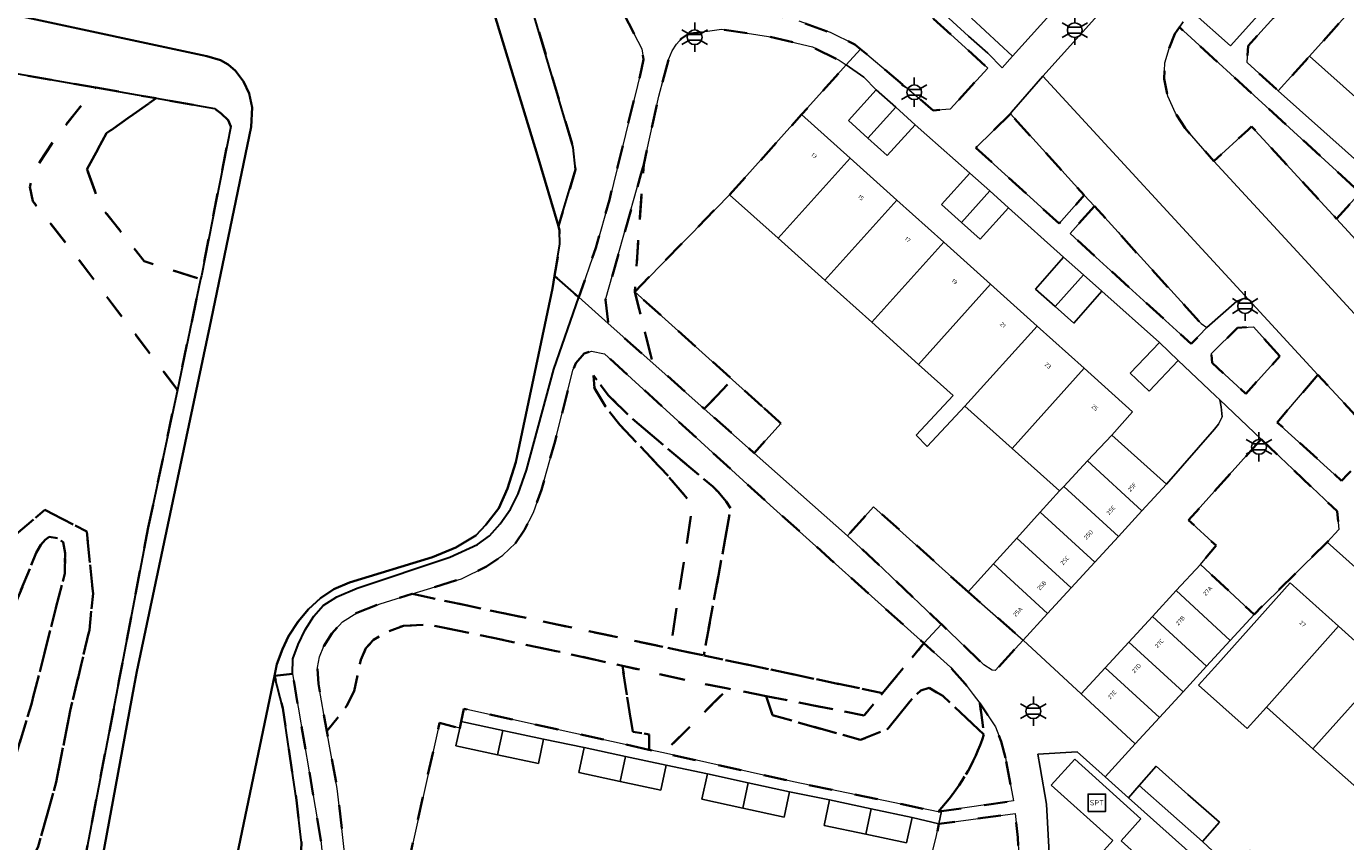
# Model space of a CAD drawing. Extents: x 105780 to 185197, y 477999 to 525027.
# Tile 145 of 562: x 106702 to 106815, y 479524 to 479594. Entities that reach past the tile are written whole.
import ezdxf
from ezdxf.enums import TextEntityAlignment as Align

# ---------------------------------------------------------------- set-up
doc = ezdxf.new("R2010")
doc.units = 0
doc.linetypes.add('XX-HIDDEN', pattern=[4, 2, -2])
for name, color, linetype, lineweight in [('B-GV-GR-MATERIAALGRENS-G', 252, 'XX-HIDDEN', 35), ('B-RO-IE-MEUBILAIR_WEGMEUBILAIR-S', 252, 'Continuous', 25), ('B-WE-GW-WATERGANG_SLOOT_INSTEEK-G', 252, 'Continuous', 30), ('B-XX-KG-KADASTRAAL_BEBOUWING-G', 252, 'Continuous', 20), ('B1-WE-OG-BEBOUWING-T18', 7, 'Continuous', 18), ('B1-WE-OG-TERREIN_ERF-GV', 252, 'Continuous', 18), ('B1-WE-VH-VERHARDING_ASFALT-GV', 252, 'Continuous', 18), ('B1-WE-VH-VERHARDING_BETONSTRAATSTEEN-GV', 252, 'Continuous', 18), ('B1-WE-VH-VERHARDING_TEGEL-GV', 252, 'Continuous', 18)]:
    doc.layers.add(name, color=color, linetype=linetype, lineweight=lineweight)
doc.styles.add('NLCS-ISO', font='NLCS-ISO.ttf')
doc.styles.add('NLCS-ISO-M200-T18', font='NLCS-ISO.ttf', dxfattribs={"height": 0.36})

# ---------------------------------------------------------------- blocks, each defined once
blk = doc.blocks.new('B-SIE-WEG_LICHTMAST-SO')
at = {"ltscale": 0.1}
for p, q in [((0, 1.27), (0, 2.53)), ((-1.1, 0.63), (-2.19, 1.27)), ((1.1, 0.63), (2.19, 1.27)), ((-1.1, -0.63), (-2.19, -1.27)), ((0, -1.27), (0, -2.53)), ((1.1, -0.63), (2.19, -1.27))]:
    blk.add_line(p, q, dxfattribs=at)
at = {"flags": 128}
for points in [[(-1.16, 0.5), (1.16, 0.5)], [(-1.16, -0.5), (1.16, -0.5)]]:
    blk.add_lwpolyline(points, dxfattribs=at)
at = {"ltscale": 0.1}
blk.add_circle((0, 0), 1.27, dxfattribs=at)
at = {"style": 'NLCS-ISO'}
blk.add_attdef('TYPE', text='', height=1.8, dxfattribs=at).set_placement((0, 2.53), align=Align.BOTTOM_CENTER)
blk = doc.blocks.new('SIE-WEG_SPEELTOESTEL-SO')
at = {"flags": 128}
blk.add_lwpolyline([(-0.75, -0.75), (0.75, -0.75), (0.75, 0.75), (-0.75, 0.75)], close=True, dxfattribs=at)
at = {"style": 'NLCS-ISO'}
blk.add_text('SPT', height=0.45, dxfattribs=at).set_placement((0, 0), align=Align.MIDDLE_CENTER)

msp = doc.modelspace()

# ---------------------------------------------------------------- linework, layer by layer
at = {"layer": 'B-GV-GR-MATERIAALGRENS-G', "flags": 128}
for points in [[(106789.334, 479635.78), (106788.717, 479634.565), (106786.455, 479631.776), (106785.034, 479630.366), (106783.573, 479629.227), (106781.377, 479627.912), (106779.459, 479627.103), (106777.438, 479626.564), (106775.504, 479626.231), (106773.252, 479625.95), (106770.855, 479626.148), (106768.597, 479626.636), (106766.155, 479627.545), (106765.438, 479627.99), (106762.624, 479624.178), (106761.015, 479625.366), (106759.54, 479623.37), (106762.13, 479613.27), (106759.75, 479609.76), (106758.46, 479607.54), (106754.22, 479598.38), (106755.16, 479597.28), (106756.08, 479596.73), (106757.44, 479596.12), (106758.83, 479595.73), (106760.23, 479595.57), (106762, 479595.53), (106765.76, 479595.05), (106768.21, 479594.43), (106770.9, 479593.45), (106773.01, 479592.44), (106773.48, 479592.044), (106779.735, 479586.774), (106781.181, 479586.866), (106784.44, 479590.39), (106765.81, 479607.38), (106767.223, 479608.944), (106789.127, 479633.192), (106790.48, 479634.69)], [(106712.27, 479550.91), (106714.766, 479562.756), (106705.73, 479574.68), (106702.34, 479578.97), (106702.09, 479580.2), (106702.45, 479581.58), (106704.36, 479584.49), (106707.737, 479588.731), (106696.68, 479590.68), (106680.78, 479593.95), (106674.34, 479592.91), (106671.6, 479594.73), (106668.65, 479595.93), (106665.15, 479597.26), (106661.96, 479598.16), (106654.98, 479599.31), (106651.32, 479599.69), (106646.8, 479599.47), (106642.58, 479599.19), (106635.9, 479599.92), (106633.63, 479600.06), (106617.92, 479604.16), (106616.35, 479604.93), (106615.86, 479605.35), (106615.56, 479605.607), (106615.118, 479610.331), (106615.391, 479613.853), (106615.783, 479615.422), (106617.659, 479618.606), (106613.51, 479613.356), (106611.24, 479610.812), (106616.79, 479600.8), (106635.4, 479596.55), (106635.857, 479595.709), (106639.53, 479596.87), (106642.76, 479597.82), (106645.81, 479598.47), (106648.54, 479598.81), (106651.13, 479598.98), (106653.71, 479598.79), (106659.31, 479598.05), (106661.61, 479597.48), (106664.38, 479596.68), (106666.98, 479595.72), (106669.5, 479594.7), (106672.18, 479593.39), (106674.63, 479592.03), (106680.54, 479587.46), (106683.12, 479585.27), (106685.96, 479582.63), (106688.72, 479579.81), (106691.38, 479577), (106693.59, 479574.31), (106695.14, 479572.31), (106696.64, 479569.88), (106697.74, 479567.38), (106698.52, 479565.32), (106698.99, 479563.14), (106699.4, 479558.14), (106699.51, 479555.79), (106699.28, 479553.82), (106698.91, 479551.84), (106698.32, 479549.72), (106697.31, 479547.59), (106700.32, 479549.86), (106703.37, 479552.43), (106706.98, 479550.56), (106707.52, 479545.25), (106707.21, 479542.1), (106706.498, 479539.102), (106705.56, 479535.15), (106704.635, 479530.484), (106704.35, 479529.04), (106702.8, 479523.49), (106702.29, 479522.42), (106705.905, 479517.633), (106709.745, 479537.708)], [(106823.935, 479604.724), (106825.344, 479606.378), (106822.01, 479609.13), (106812.896, 479599.051), (106806.8, 479592.31), (106806.73, 479590.89), (106809.39, 479588.45), (106812.094, 479591.441), (106818.218, 479598.268), (106819.256, 479599.76)], [(106723.66, 479608.17), (106722.97, 479608.21), (106722.33, 479607.24), (106722.142, 479606.666), (106741.68, 479601.56), (106743.02, 479600.47), (106743.7, 479599.65), (106744.38, 479598.48), (106748.79, 479583.59), (106749, 479581.69), (106747.523, 479576.805), (106747.62, 479576.45), (106747.65, 479575.28), (106747.191, 479572.543), (106749.264, 479570.702), (106750.74, 479574.96), (106751.9, 479579.07), (106754.67, 479590.32), (106754.83, 479591.13), (106754.7, 479592.07), (106747.637, 479605.611), (106746.832, 479605.107), (106744.23, 479603.49), (106743.65, 479603.22)], [(106762.235, 479579.523), (106768.423, 479586.413), (106772.249, 479590.673), (106771.65, 479591.08), (106769.36, 479592.22), (106765.58, 479593.13), (106761.55, 479593.74), (106758.7, 479593.35), (106758.1, 479592.96), (106757.68, 479592.47), (106757.29, 479591.9), (106757, 479591.19), (106756.15, 479587.99), (106754.85, 479582.11), (106754.075, 479571.185)], [(106800.899, 479593.909), (106800.51, 479593.35), (106800.02, 479592.1), (106799.66, 479590.85), (106799.59, 479589.47), (106799.89, 479587.99), (106800.55, 479586.53), (106801.38, 479585.23), (106803.869, 479582.409), (106806.798, 479585.104), (106807.107, 479585.388), (106814.414, 479577.446), (106816.437, 479579.718)], [(106706.998, 479581.702), (106708.688, 479584.805), (106712.931, 479587.815), (106707.737, 479588.731), (106704.36, 479584.49), (106702.45, 479581.58), (106702.09, 479580.2), (106702.34, 479578.97), (106705.73, 479574.68), (106714.766, 479562.756), (106716.767, 479572.253), (106711.926, 479573.804), (106708.124, 479578.599)], [(106719.36, 479585.38), (106719.13, 479585.92), (106718.53, 479586.49), (106717.95, 479586.93), (106712.931, 479587.815), (106708.688, 479584.805), (106706.998, 479581.702), (106708.124, 479578.599), (106711.926, 479573.804), (106716.767, 479572.253), (106716.83, 479572.55)], [(106786.373, 479586.467), (106783.4, 479583.56), (106790.555, 479577.044), (106792.726, 479579.486)], [(106754.85, 479582.11), (106754.612, 479581.266), (106751.57, 479570.48), (106751.81, 479568.44), (106755.631, 479565.053), (106754.075, 479571.185)], [(106793.588, 479578.538), (106791.497, 479576.187), (106793.728, 479574.155), (106801.913, 479566.702), (106803.25, 479568.1), (106802.76, 479568.45), (106795.809, 479576.095), (106795.629, 479576.293)], [(106754.075, 479571.185), (106755.631, 479565.053), (106760.059, 479561.127), (106762.482, 479563.621)], [(106809.53, 479565.64), (106807.26, 479568.16), (106805.9, 479568.08), (106803.66, 479565.86), (106803.719, 479565.057), (106806.622, 479562.414)], [(106756.95, 479555.35), (106752.8, 479559.74), (106751.57, 479561.32), (106750.61, 479562.89), (106750.55, 479563.99), (106751.8, 479562.29), (106753.58, 479560.53), (106760.78, 479554.43), (106761.26, 479553.97), (106761.95, 479553.16), (106762.33, 479552.55), (106760.014, 479539.921), (106775.38, 479536.677), (106778.94, 479540.97), (106765.72, 479552.85), (106751.489, 479565.842), (106750.36, 479566.074), (106749.74, 479565.87), (106749.03, 479565.04), (106748.75, 479564.43), (106747.23, 479558.35), (106746.06, 479554.15), (106745.37, 479552.22), (106744.61, 479550.72), (106743.82, 479549.58), (106742.73, 479548.53), (106741.35, 479547.56), (106739.2, 479546.51), (106734.964, 479545.209), (106743.609, 479543.384), (106756.94, 479540.57), (106757.2, 479540.87), (106758.99, 479552.41), (106758.76, 479553.22)], [(106756.94, 479540.57), (106760.014, 479539.921), (106762.33, 479552.55), (106761.95, 479553.16), (106761.26, 479553.97), (106760.78, 479554.43), (106753.58, 479560.53), (106751.8, 479562.29), (106750.55, 479563.99), (106750.61, 479562.89), (106751.57, 479561.32), (106752.8, 479559.74), (106756.95, 479555.35), (106758.76, 479553.22), (106758.99, 479552.41), (106757.2, 479540.87)], [(106765.014, 479561.343), (106762.482, 479563.621), (106760.059, 479561.127), (106764.356, 479557.318), (106766.65, 479559.871), (106766.501, 479560.005)], [(106812.803, 479564.032), (106809.31, 479559.95), (106814.84, 479554.93), (106815.372, 479555.489), (106817.86, 479558.02), (106818.034, 479558.313), (106817.87, 479558.6)], [(106807.93, 479558.51), (106801.69, 479551.55), (106804.07, 479549.36), (106802.7, 479547.74), (106807.32, 479543.45), (106813.61, 479549.66), (106814.61, 479550.75), (106814.454, 479552.32)], [(106700.32, 479549.86), (106697.13, 479544.66), (106695.3, 479541.96), (106693.42, 479539.77), (106689.381, 479536.14), (106689.088, 479535.598), (106688.342, 479534.239), (106687.9, 479533.43), (106686.905, 479527.302), (106686.88, 479527.15), (106690.09, 479524.27), (106695.43, 479521.18), (106698.229, 479520.103), (106699.803, 479519.807), (106700.55, 479520.3), (106701.56, 479521.48), (106702.29, 479522.42), (106702.8, 479523.49), (106704.35, 479529.04), (106704.635, 479530.484), (106705.56, 479535.15), (106706.498, 479539.102), (106707.21, 479542.1), (106707.52, 479545.25), (106706.98, 479550.56), (106703.37, 479552.43)], [(106782.75, 479545.38), (106774.61, 479552.707), (106772.383, 479550.209), (106775.401, 479547.391), (106776.19, 479546.66), (106780.334, 479542.705), (106780.444, 479542.6), (106784.09, 479539.12), (106784.81, 479538.66), (106785.071, 479538.617), (106787.47, 479541.23)], [(106698.21, 479538.88), (106695.75, 479535.36), (106694.304, 479533.71), (106692.873, 479532.077), (106691.79, 479530.84), (106691.43, 479530.48), (106691.39, 479529.75), (106691.74, 479529.2), (106696.344, 479525.374), (106697.42, 479525.11), (106697.648, 479525.124), (106699.173, 479526.057), (106699.46, 479526.71), (106700.529, 479530.174), (106700.942, 479531.512), (106702.224, 479535.74), (106705.09, 479546.97), (106705.097, 479547.364), (106705.12, 479548.7), (106704.94, 479549.65), (106704.47, 479550), (106703.75, 479550.11), (106703.41, 479549.87), (106703.04, 479549.44), (106702.63, 479548.74), (106700.63, 479543.84)], [(106692.873, 479532.077), (106694.304, 479533.71), (106695.75, 479535.36), (106698.21, 479538.88), (106700.63, 479543.84), (106702.63, 479548.74), (106703.04, 479549.44), (106703.41, 479549.87), (106703.75, 479550.11), (106704.47, 479550), (106704.94, 479549.65), (106705.12, 479548.7), (106705.097, 479547.364), (106705.09, 479546.97), (106702.224, 479535.74), (106700.942, 479531.512), (106700.529, 479530.174), (106699.46, 479526.71), (106699.173, 479526.057), (106697.648, 479525.124), (106697.42, 479525.11), (106696.344, 479525.374), (106691.74, 479529.2), (106691.39, 479529.75), (106691.43, 479530.48), (106691.79, 479530.84)], [(106743.609, 479543.384), (106734.964, 479545.209), (106732.2, 479544.36), (106730.2, 479543.58), (106728.96, 479542.81), (106728.04, 479541.8), (106727.36, 479540.73), (106726.99, 479539.8), (106726.82, 479538.89), (106726.89, 479537.49), (106727.622, 479533.398), (106729.31, 479535.57), (106729.95, 479536.84), (106730.53, 479539.53), (106730.98, 479540.55), (106731.64, 479541.26), (106732.69, 479541.9), (106734.2, 479542.48), (106736.4, 479542.57), (106743.083, 479541.183), (106747.34, 479540.3), (106753.018, 479539.028), (106759.08, 479537.67), (106762.089, 479537.074), (106765.39, 479536.421), (106773.79, 479534.76), (106775.38, 479536.677), (106760.014, 479539.921), (106756.94, 479540.57)], [(106739.038, 479533.671), (106739.16, 479534.242), (106739.396, 479535.346), (106755.325, 479531.815), (106755.325, 479533.132), (106753.91, 479533.368), (106753.018, 479539.028), (106747.34, 479540.3), (106743.083, 479541.183), (106736.4, 479542.57), (106734.2, 479542.48), (106732.69, 479541.9), (106731.64, 479541.26), (106730.98, 479540.55), (106730.53, 479539.53), (106729.95, 479536.84), (106729.31, 479535.57), (106727.622, 479533.398), (106728.5, 479528.49), (106728.779, 479526.06), (106729.83, 479516.91), (106729.85, 479514.344), (106732.907, 479513.904), (106734.824, 479523.021), (106737.3, 479534.14)], [(106765.39, 479536.421), (106765.936, 479534.785), (106773.482, 479532.66), (106775.84, 479533.604), (106777.726, 479535.967), (106778.669, 479536.911), (106779.377, 479537.148), (106780.556, 479536.439), (106784.093, 479533.132), (106783.74, 479535.83), (106783.183, 479536.56), (106782.49, 479537.47), (106781.22, 479538.9), (106778.94, 479540.97), (106775.38, 479536.677), (106773.79, 479534.76)], [(106724.67, 479538.34), (106723.12, 479538.182), (106723.82, 479535.4), (106725, 479527.48), (106725.44, 479523.81), (106725.2, 479518.7), (106722.44, 479504.259), (106724.68, 479503.77), (106725.739, 479503.56), (106727.29, 479510.67), (106727.92, 479513.32), (106727.54, 479519.81), (106727.11, 479524.02)], [(106762.089, 479537.074), (106759.08, 479537.67), (106753.018, 479539.028), (106753.91, 479533.368), (106755.325, 479533.132), (106755.325, 479531.815), (106756.565, 479531.54)]]:
    msp.add_lwpolyline(points, close=True, dxfattribs=at)
for points in [[(106765.39, 479536.421), (106762.089, 479537.074), (106756.565, 479531.54), (106767.716, 479529.068), (106780.15, 479526.48)], [(106784.093, 479533.132), (106780.556, 479536.439), (106779.377, 479537.148), (106778.669, 479536.911), (106777.726, 479535.967), (106775.84, 479533.604), (106773.482, 479532.66), (106765.936, 479534.785), (106765.39, 479536.421)], [(106785.94, 479531.11), (106785.59, 479532.51), (106785.097, 479533.776), (106783.74, 479535.83), (106784.093, 479533.132)], [(106780.15, 479526.48), (106780.461, 479526.525), (106786.646, 479527.429), (106785.94, 479531.11)], [(106787.28, 479519.58), (106787, 479524.28), (106786.769, 479526.33), (106780.23, 479525.44), (106780.017, 479524.44), (106778.475, 479518.207)]]:
    msp.add_lwpolyline(points, dxfattribs=at)
for points in [[(106784.093, 479533.132, -0.1099377), (106780.15, 479526.48)], [(106780.15, 479526.48, 0.1099377), (106784.093, 479533.132)]]:
    msp.add_lwpolyline(points, format="xyb", dxfattribs=at)
at = {"layer": 'B-WE-GW-WATERGANG_SLOOT_INSTEEK-G', "flags": 128}
for points in [[(106722.142, 479606.666), (106721.5, 479602.731), (106738.09, 479599.17), (106739.13, 479598.71), (106740.15, 479598.02), (106740.98, 479597.22), (106741.72, 479596.04), (106745.72, 479582.9), (106747.523, 479576.805), (106749, 479581.69), (106748.79, 479583.59), (106744.38, 479598.48), (106743.7, 479599.65), (106743.02, 479600.47), (106741.68, 479601.56)], [(106749.264, 479570.702), (106747.191, 479572.543), (106747.01, 479571.46), (106743.85, 479556.52), (106743.15, 479554.28), (106742.39, 479552.57), (106741.29, 479551.15), (106740.43, 479550.24), (106738.7, 479549.21), (106736.69, 479548.38), (106729.56, 479546.19), (106728.23, 479545.63), (106727.06, 479544.85), (106726.05, 479543.91), (106725.14, 479542.83), (106724.31, 479541.58), (106723.8, 479540.45), (106723.33, 479539.16), (106723.12, 479538.182), (106724.67, 479538.34), (106724.7, 479539.64), (106725.15, 479540.87), (106725.75, 479542.11), (106726.51, 479543.29), (106727.29, 479544.21), (106728.47, 479544.96), (106730.22, 479545.71), (106738.2, 479548.38), (106740.57, 479549.45), (106741.6, 479550.19), (106742.5, 479551.23), (106743.4, 479552.5), (106744.07, 479553.81), (106744.79, 479555.85), (106747.12, 479564.52)], [(106725.44, 479523.81), (106725, 479527.48), (106723.82, 479535.4), (106723.12, 479538.182), (106719.48, 479520.73), (106716.239, 479505.607), (106716.8, 479505.49), (106717.022, 479505.442), (106722.44, 479504.259), (106725.2, 479518.7)]]:
    msp.add_lwpolyline(points, close=True, dxfattribs=at)
for points in [[(106707.121, 479516.023), (106711.018, 479537.161), (106711.27, 479538.53), (106717.67, 479568.76), (106721.1, 479585.37), (106721.2, 479587.01), (106720.93, 479588.21), (106720.45, 479589.26), (106719.75, 479590.18), (106719.13, 479590.72), (106718.48, 479591.08), (106717.3, 479591.43), (106652.47, 479605.34)], [(106652.47, 479605.34), (106717.3, 479591.43), (106718.48, 479591.08), (106719.13, 479590.72), (106719.75, 479590.18), (106720.45, 479589.26), (106720.93, 479588.21), (106721.2, 479587.01), (106721.1, 479585.37), (106717.67, 479568.76), (106711.27, 479538.53), (106711.018, 479537.161), (106707.121, 479516.023)], [(106719.48, 479520.73), (106723.12, 479538.182), (106723.33, 479539.16), (106723.8, 479540.45), (106724.31, 479541.58), (106725.14, 479542.83), (106726.05, 479543.91), (106727.06, 479544.85), (106728.23, 479545.63), (106729.56, 479546.19), (106736.69, 479548.38), (106738.7, 479549.21), (106740.43, 479550.24), (106741.29, 479551.15), (106742.39, 479552.57), (106743.15, 479554.28), (106743.85, 479556.52), (106747.01, 479571.46), (106747.191, 479572.543), (106747.65, 479575.28), (106747.62, 479576.45), (106747.523, 479576.805), (106745.72, 479582.9), (106741.72, 479596.04)], [(106696.68, 479590.68), (106707.737, 479588.731), (106712.931, 479587.815), (106717.95, 479586.93), (106718.53, 479586.49), (106719.13, 479585.92), (106719.36, 479585.38), (106716.83, 479572.55), (106716.767, 479572.253), (106714.766, 479562.756), (106712.27, 479550.91), (106709.745, 479537.708), (106705.905, 479517.633)]]:
    msp.add_lwpolyline(points, dxfattribs=at)
at = {"layer": 'B-XX-KG-KADASTRAAL_BEBOUWING-G', "flags": 128}
for points in [[(106822.405, 479594.513), (106818.218, 479598.268), (106812.094, 479591.441), (106816.281, 479587.686)], [(106776.517, 479587.036), (106774.846, 479588.549), (106772.447, 479585.9), (106774.129, 479584.377)], [(106778.179, 479585.531), (106776.517, 479587.036), (106774.129, 479584.377), (106775.781, 479582.881)], [(106772.593, 479582.667), (106768.423, 479586.413), (106762.235, 479579.523), (106766.405, 479575.778)], [(106776.615, 479579.055), (106772.593, 479582.667), (106766.405, 479575.778), (106770.427, 479572.166)], [(106784.592, 479579.846), (106782.885, 479581.378), (106780.459, 479578.674), (106782.165, 479577.144)], [(106780.637, 479575.443), (106776.615, 479579.055), (106770.427, 479572.166), (106774.449, 479568.554)], [(106786.21, 479578.395), (106784.592, 479579.846), (106782.165, 479577.144), (106783.785, 479575.691)], [(106784.659, 479571.831), (106780.637, 479575.443), (106774.449, 479568.554), (106778.471, 479564.942)], [(106792.664, 479572.622), (106790.943, 479574.145), (106788.516, 479571.402), (106790.207, 479569.906)], [(106794.244, 479571.225), (106792.664, 479572.622), (106790.207, 479569.906), (106791.817, 479568.482)], [(106788.68, 479568.219), (106784.659, 479571.831), (106778.471, 479564.942), (106781.465, 479562.253), (106778.26, 479558.86), (106779.23, 479557.89), (106782.467, 479561.353)], [(106792.702, 479564.607), (106788.68, 479568.219), (106782.467, 479561.353), (106786.515, 479557.718)], [(106800.803, 479565.273), (106799.19, 479566.818), (106796.675, 479564.193), (106798.289, 479562.647)], [(106792.702, 479564.607), (106786.515, 479557.718), (106790.588, 479554.06), (106790.957, 479554.454), (106793.005, 479556.646), (106795.076, 479558.861), (106796.873, 479560.861)], [(106795.076, 479558.861), (106793.005, 479556.646), (106797.681, 479552.354), (106799.78, 479554.64)], [(106793.005, 479556.646), (106790.957, 479554.454), (106795.653, 479550.144), (106797.681, 479552.354)], [(106790.957, 479554.454), (106790.588, 479554.06), (106788.939, 479552.234), (106793.624, 479547.934), (106795.653, 479550.144)], [(106788.939, 479552.234), (106786.929, 479550.007), (106791.595, 479545.724), (106793.624, 479547.934)], [(106786.929, 479550.007), (106784.918, 479547.781), (106789.566, 479543.514), (106791.595, 479545.724)], [(106784.918, 479547.781), (106782.75, 479545.38), (106787.47, 479541.23), (106789.566, 479543.514)], [(106802.7, 479547.74), (106800.627, 479545.489), (106805.269, 479541.214), (106807.32, 479543.45)], [(106814.584, 479542.426), (106810.421, 479546.15), (106804.208, 479539.206), (106802.553, 479537.356), (106806.716, 479533.632), (106808.371, 479535.482)], [(106800.627, 479545.489), (106798.595, 479543.282), (106803.241, 479539.004), (106805.269, 479541.214)], [(106798.595, 479543.282), (106796.562, 479541.076), (106801.213, 479536.793), (106803.241, 479539.004)], [(106818.594, 479538.839), (106814.584, 479542.426), (106808.371, 479535.482), (106812.375, 479531.9)], [(106796.562, 479541.076), (106794.53, 479538.869), (106799.185, 479534.582), (106801.213, 479536.793)], [(106794.53, 479538.869), (106792.45, 479536.61), (106797.1, 479532.31), (106799.185, 479534.582)], [(106822.615, 479535.24), (106818.594, 479538.839), (106812.375, 479531.9), (106816.399, 479528.3)], [(106742.738, 479533.476), (106739.16, 479534.242), (106739.038, 479533.671), (106738.712, 479532.146), (106742.297, 479531.379)], [(106746.251, 479532.724), (106742.738, 479533.476), (106742.297, 479531.379), (106745.802, 479530.629)], [(106753.292, 479531.23), (106749.723, 479531.998), (106749.263, 479529.861), (106752.842, 479529.091)], [(106756.786, 479530.478), (106753.292, 479531.23), (106752.842, 479529.091), (106756.326, 479528.341)], [(106801.623, 479527.982), (106798.9, 479530.391), (106797.441, 479528.741), (106800.149, 479526.345), (106802.883, 479523.927), (106804.343, 479525.577)], [(106763.841, 479528.967), (106760.327, 479529.74), (106759.849, 479527.565), (106763.382, 479526.788)], [(106767.395, 479528.186), (106763.841, 479528.967), (106763.382, 479526.788), (106766.917, 479526.011)], [(106774.397, 479526.735), (106770.828, 479527.497), (106770.363, 479525.316), (106773.939, 479524.553)], [(106777.919, 479525.984), (106774.397, 479526.735), (106773.939, 479524.553), (106777.454, 479523.803)]]:
    msp.add_lwpolyline(points, close=True, dxfattribs=at)
at = {"layer": 'B1-WE-OG-TERREIN_ERF-GV', "flags": 128}
for points in [[(106808.502, 479615.765), (106804.854, 479619.053), (106801.128, 479614.896), (106797.536, 479610.889), (106793.944, 479606.881), (106790.352, 479602.874), (106786.744, 479598.849), (106783.034, 479594.71), (106786.566, 479591.424)], [(106786.21, 479578.395), (106783.785, 479575.691), (106782.165, 479577.144), (106780.459, 479578.674), (106782.885, 479581.378), (106779.181, 479584.646), (106778.179, 479585.531), (106775.781, 479582.881), (106774.129, 479584.377), (106772.447, 479585.9), (106774.846, 479588.549), (106773.78, 479589.63), (106772.249, 479590.673), (106768.423, 479586.413), (106772.593, 479582.667), (106776.615, 479579.055), (106780.637, 479575.443), (106784.659, 479571.831), (106788.68, 479568.219), (106792.702, 479564.607), (106796.873, 479560.861), (106795.076, 479558.861), (106799.78, 479554.64), (106803.92, 479559.36), (106804.25, 479559.79), (106804.424, 479560.133), (106804.58, 479560.44), (106804.5, 479561.29), (106804.367, 479561.891), (106804.01, 479562.23), (106800.803, 479565.273), (106798.289, 479562.647), (106796.675, 479564.193), (106799.19, 479566.818), (106794.244, 479571.225), (106791.817, 479568.482), (106790.207, 479569.906), (106788.516, 479571.402), (106790.943, 479574.145)], [(106786.515, 479557.718), (106782.467, 479561.353), (106779.23, 479557.89), (106778.26, 479558.86), (106781.465, 479562.253), (106778.471, 479564.942), (106774.449, 479568.554), (106770.427, 479572.166), (106766.405, 479575.778), (106762.235, 479579.523), (106754.075, 479571.185), (106762.482, 479563.621), (106765.014, 479561.343), (106766.501, 479560.005), (106766.65, 479559.871), (106764.356, 479557.318), (106772.383, 479550.209), (106774.61, 479552.707), (106782.75, 479545.38), (106784.918, 479547.781), (106786.929, 479550.007), (106788.939, 479552.234), (106790.588, 479554.06)], [(106739.396, 479535.346), (106739.16, 479534.242), (106742.738, 479533.476), (106746.251, 479532.724), (106749.723, 479531.998), (106753.292, 479531.23), (106756.786, 479530.478), (106760.327, 479529.74), (106763.841, 479528.967), (106767.395, 479528.186), (106770.828, 479527.497), (106774.397, 479526.735), (106777.919, 479525.984), (106780.23, 479525.44), (106780.461, 479526.525), (106780.15, 479526.48), (106767.716, 479529.068), (106756.565, 479531.54), (106755.325, 479531.815)]]:
    msp.add_lwpolyline(points, close=True, dxfattribs=at)
for points in [[(106767.283, 479607.364), (106782.76, 479593.15), (106784.43, 479591.7), (106785.67, 479590.43), (106786.566, 479591.424), (106783.034, 479594.71)], [(106816.281, 479587.686), (106812.094, 479591.441), (106809.39, 479588.45), (106824.828, 479574.706)], [(106850.039, 479517.089), (106813.61, 479549.66), (106807.32, 479543.45), (106805.269, 479541.214), (106803.241, 479539.004), (106801.213, 479536.793), (106799.185, 479534.582), (106797.1, 479532.31), (106794.508, 479529.485), (106796.513, 479527.692), (106797.441, 479528.741), (106798.9, 479530.391), (106801.623, 479527.982), (106804.343, 479525.577), (106802.883, 479523.927), (106805.481, 479521.499), (106806.945, 479523.185), (106809.686, 479520.805), (106812.432, 479518.422), (106810.968, 479516.735), (106813.6, 479514.406), (106814.991, 479515.92), (106817.618, 479513.508)], [(106816.399, 479528.3), (106812.375, 479531.9), (106808.371, 479535.482), (106806.716, 479533.632), (106802.553, 479537.356), (106804.208, 479539.206), (106810.421, 479546.15), (106814.584, 479542.426), (106818.594, 479538.839)], [(106778.475, 479518.207), (106780.017, 479524.44), (106780.23, 479525.44), (106777.919, 479525.984), (106777.454, 479523.803), (106773.939, 479524.553), (106770.363, 479525.316), (106770.828, 479527.497), (106767.395, 479528.186), (106766.917, 479526.011), (106763.382, 479526.788), (106759.849, 479527.565), (106760.327, 479529.74), (106756.786, 479530.478), (106756.326, 479528.341), (106752.842, 479529.091), (106749.263, 479529.861), (106749.723, 479531.998), (106746.251, 479532.724), (106745.802, 479530.629), (106742.297, 479531.379), (106738.712, 479532.146), (106739.038, 479533.671), (106737.3, 479534.14), (106734.824, 479523.021)]]:
    msp.add_lwpolyline(points, dxfattribs=at)
at = {"layer": 'B1-WE-VH-VERHARDING_ASFALT-GV', "flags": 128}
for points in [[(106814.33, 479617.67), (106789.15, 479589.71), (106806.83, 479570.51), (106812.803, 479564.032), (106817.87, 479558.6)], [(106747.637, 479605.611), (106754.7, 479592.07), (106754.83, 479591.13), (106754.67, 479590.32), (106751.9, 479579.07), (106750.74, 479574.96), (106749.264, 479570.702), (106751.81, 479568.44), (106751.57, 479570.48), (106754.612, 479581.266), (106754.85, 479582.11), (106756.15, 479587.99), (106757, 479591.19), (106757.29, 479591.9), (106757.68, 479592.47), (106758.1, 479592.96), (106758.7, 479593.35), (106761.55, 479593.74), (106765.58, 479593.13), (106769.36, 479592.22), (106771.65, 479591.08), (106772.249, 479590.673), (106773.48, 479592.044), (106773.01, 479592.44), (106770.9, 479593.45), (106768.21, 479594.43)], [(106820.848, 479563.953), (106811.023, 479574.633), (106803.869, 479582.409), (106801.38, 479585.23), (106800.55, 479586.53), (106799.89, 479587.99), (106799.59, 479589.47), (106799.66, 479590.85), (106800.02, 479592.1), (106800.51, 479593.35), (106800.899, 479593.909), (106801.22, 479594.37)], [(106729.83, 479516.91), (106728.779, 479526.06), (106728.5, 479528.49), (106727.622, 479533.398), (106726.89, 479537.49), (106726.82, 479538.89), (106726.99, 479539.8), (106727.36, 479540.73), (106728.04, 479541.8), (106728.96, 479542.81), (106730.2, 479543.58), (106732.2, 479544.36), (106734.964, 479545.209), (106739.2, 479546.51), (106741.35, 479547.56), (106742.73, 479548.53), (106743.82, 479549.58), (106744.61, 479550.72), (106745.37, 479552.22), (106746.06, 479554.15), (106747.23, 479558.35), (106748.75, 479564.43), (106749.03, 479565.04), (106749.74, 479565.87), (106750.36, 479566.074), (106751.489, 479565.842), (106765.72, 479552.85), (106778.94, 479540.97), (106780.444, 479542.6), (106780.334, 479542.705), (106776.19, 479546.66), (106775.401, 479547.391), (106772.383, 479550.209), (106764.356, 479557.318), (106760.059, 479561.127), (106755.631, 479565.053), (106751.81, 479568.44), (106749.264, 479570.702), (106747.12, 479564.52), (106744.79, 479555.85), (106744.07, 479553.81), (106743.4, 479552.5), (106742.5, 479551.23), (106741.6, 479550.19), (106740.57, 479549.45), (106738.2, 479548.38), (106730.22, 479545.71), (106728.47, 479544.96), (106727.29, 479544.21), (106726.51, 479543.29), (106725.75, 479542.11), (106725.15, 479540.87), (106724.7, 479539.64), (106724.67, 479538.34), (106727.11, 479524.02), (106727.54, 479519.81)]]:
    msp.add_lwpolyline(points, dxfattribs=at)
at = {"layer": 'B1-WE-VH-VERHARDING_BETONSTRAATSTEEN-GV', "flags": 128}
for points in [[(106815.414, 479610.226), (106802.009, 479595.251), (106805.3, 479592.33), (106812.033, 479599.815), (106818.74, 479607.27)], [(106789.15, 479589.71), (106786.466, 479586.626), (106786.373, 479586.467), (106792.726, 479579.486), (106793.588, 479578.538), (106795.629, 479576.293), (106795.809, 479576.095), (106802.76, 479568.45), (106803.25, 479568.1), (106805.84, 479570.37), (106806.38, 479570.6), (106806.83, 479570.51)], [(106815.434, 479576.336), (106814.414, 479577.446), (106807.107, 479585.388), (106806.798, 479585.104), (106803.869, 479582.409), (106811.023, 479574.633), (106820.848, 479563.953), (106823.998, 479566.96)], [(106804.07, 479549.36), (106801.69, 479551.55), (106807.93, 479558.51), (106804.367, 479561.891), (106804.5, 479561.29), (106804.58, 479560.44), (106804.424, 479560.133), (106804.25, 479559.79), (106803.92, 479559.36), (106799.78, 479554.64), (106797.681, 479552.354), (106795.653, 479550.144), (106793.624, 479547.934), (106791.595, 479545.724), (106789.566, 479543.514), (106787.47, 479541.23), (106792.45, 479536.61), (106794.53, 479538.869), (106796.562, 479541.076), (106798.595, 479543.282), (106800.627, 479545.489), (106802.7, 479547.74)]]:
    msp.add_lwpolyline(points, close=True, dxfattribs=at)
at = {"layer": 'B1-WE-VH-VERHARDING_TEGEL-GV', "flags": 128}
for points in [[(106815.372, 479555.489), (106814.84, 479554.93), (106809.31, 479559.95), (106812.803, 479564.032), (106806.83, 479570.51), (106806.38, 479570.6), (106805.84, 479570.37), (106803.25, 479568.1), (106801.913, 479566.702), (106793.728, 479574.155), (106791.497, 479576.187), (106793.588, 479578.538), (106792.726, 479579.486), (106790.555, 479577.044), (106783.4, 479583.56), (106786.373, 479586.467), (106786.466, 479586.626), (106789.15, 479589.71), (106814.33, 479617.67)], [(106808.502, 479615.765), (106786.566, 479591.424), (106785.67, 479590.43), (106784.43, 479591.7), (106782.76, 479593.15), (106767.283, 479607.364)], [(106765.81, 479607.38), (106784.44, 479590.39), (106781.181, 479586.866), (106779.735, 479586.774), (106773.48, 479592.044), (106772.249, 479590.673), (106773.78, 479589.63), (106774.846, 479588.549), (106776.517, 479587.036), (106778.179, 479585.531), (106779.181, 479584.646), (106782.885, 479581.378), (106784.592, 479579.846), (106786.21, 479578.395), (106790.943, 479574.145), (106792.664, 479572.622), (106794.244, 479571.225), (106799.19, 479566.818), (106800.803, 479565.273), (106804.01, 479562.23), (106804.367, 479561.891), (106807.93, 479558.51), (106814.454, 479552.32), (106814.61, 479550.75), (106813.61, 479549.66), (106850.039, 479517.089)], [(106812.033, 479599.815), (106805.3, 479592.33), (106802.009, 479595.251)], [(106824.828, 479574.706), (106809.39, 479588.45), (106806.73, 479590.89), (106806.8, 479592.31), (106812.896, 479599.051)], [(106801.22, 479594.37), (106800.899, 479593.909), (106816.437, 479579.718), (106814.414, 479577.446), (106815.434, 479576.336)], [(106789.923, 479518.711), (106789.47, 479527.15), (106788.94, 479530.28), (106788.726, 479531.435), (106792.115, 479531.624), (106794.508, 479529.485), (106797.1, 479532.31), (106792.45, 479536.61), (106787.47, 479541.23), (106785.071, 479538.617), (106784.81, 479538.66), (106784.09, 479539.12), (106780.444, 479542.6), (106778.94, 479540.97), (106781.22, 479538.9), (106782.49, 479537.47), (106783.183, 479536.56), (106783.74, 479535.83), (106785.097, 479533.776), (106785.59, 479532.51), (106785.94, 479531.11), (106786.646, 479527.429), (106780.461, 479526.525), (106780.23, 479525.44), (106786.769, 479526.33), (106787, 479524.28), (106787.28, 479519.58)], [(106806.204, 479519.028), (106796.513, 479527.692), (106794.508, 479529.485), (106792.115, 479531.624), (106788.726, 479531.435), (106788.94, 479530.28), (106789.47, 479527.15), (106789.923, 479518.711)], [(106816.247, 479511.975), (106813.6, 479514.406), (106810.968, 479516.735), (106808.196, 479519.141), (106805.481, 479521.499), (106802.883, 479523.927), (106800.149, 479526.345), (106797.441, 479528.741), (106796.513, 479527.692), (106806.204, 479519.028), (106810.031, 479515.607), (106815.15, 479511.03), (106815.507, 479509.854)]]:
    msp.add_lwpolyline(points, dxfattribs=at)
for points in [[(106809.53, 479565.64), (106806.622, 479562.414), (106803.719, 479565.057), (106803.66, 479565.86), (106805.9, 479568.08), (106807.26, 479568.16)], [(106795.879, 479524), (106799.96, 479520.307), (106795.934, 479515.858), (106791.485, 479519.883), (106795.187, 479524.021), (106789.873, 479528.759), (106791.918, 479531.019), (106797.591, 479525.887)], [(106795.879, 479524), (106797.591, 479525.887), (106791.918, 479531.019), (106789.873, 479528.759), (106795.187, 479524.021), (106791.485, 479519.883), (106795.934, 479515.858), (106799.96, 479520.307)]]:
    msp.add_lwpolyline(points, close=True, dxfattribs=at)

# ---------------------------------------------------------------- block references
at = {"layer": 'B-RO-IE-MEUBILAIR_WEGMEUBILAIR-S', "xscale": 0.5, "yscale": 0.5, "zscale": 0.5}
for p in [(106791.906, 479593.666), (106759.236, 479593.056), (106778.106, 479588.326), (106806.546, 479569.956), (106807.736, 479557.845), (106788.346, 479535.126)]:
    msp.add_blockref('B-SIE-WEG_LICHTMAST-SO', p, dxfattribs=at)
at = {"layer": 'B-RO-IE-MEUBILAIR_WEGMEUBILAIR-S'}
msp.add_blockref('SIE-WEG_SPEELTOESTEL-SO', (106793.799, 479527.259), dxfattribs=at)

# ---------------------------------------------------------------- texts
at = {"layer": 'B1-WE-OG-BEBOUWING-T18', "style": 'NLCS-ISO-M200-T18'}
for s, rotation, p in [('13', 318.1, (106769.498, 479582.894)), ('15', 318.1, (106773.519, 479579.282)), ('17', 318.1, (106777.541, 479575.67)), ('19', 318.1, (106781.563, 479572.058)), ('21', 318.1, (106785.725, 479568.32)), ('23', 318.1, (106789.606, 479564.834)), ('25', 318.1, (106793.628, 479561.222)), ('25F', 47.4, (106796.832, 479554.386)), ('25E', 47.5, (106795.011, 479552.402)), ('25D', 47.4, (106793.081, 479550.3)), ('25C', 47.4, (106791.048, 479548.085)), ('25B', 47.4, (106789.075, 479545.937)), ('27A', 47.4, (106803.329, 479545.471)), ('25A', 47.5, (106787, 479543.676)), ('27B', 47.4, (106800.971, 479542.91)), ('27', 318.2, (106811.495, 479542.639)), ('27C', 47.3, (106799.166, 479540.95)), ('27D', 47.4, (106797.2, 479538.817)), ('27E', 47.4, (106795.105, 479536.541))]:
    msp.add_text(s, height=0.36, rotation=rotation, dxfattribs=at).set_placement(p, align=Align.MIDDLE)

doc.saveas('drawing.dxf')
